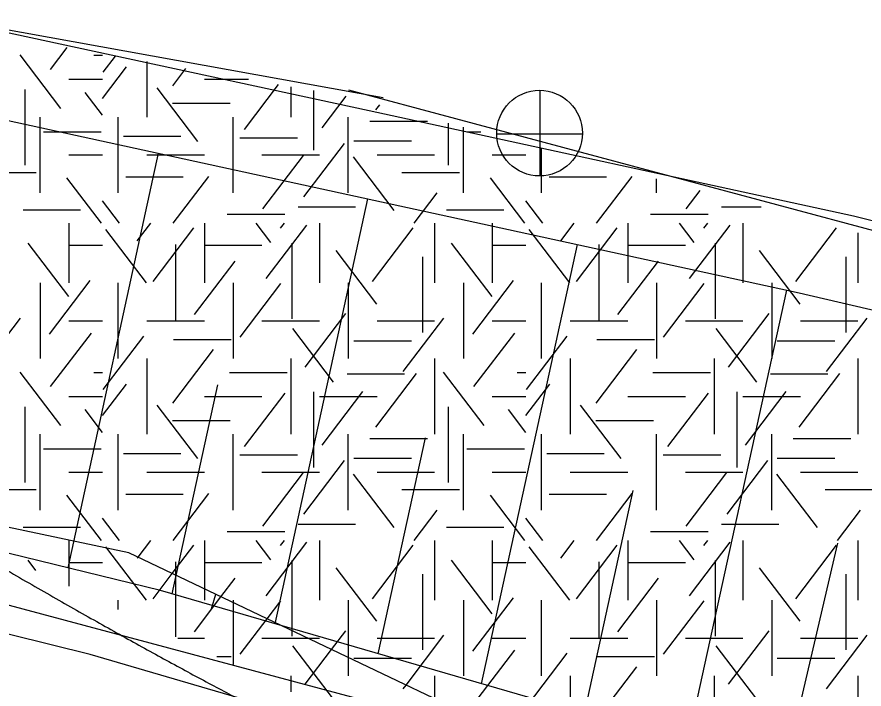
# Model space of a CAD drawing. Extents: x 419101 to 420177, y 4451541 to 4452254.
# Drawn here: x 420095.41 to 420115.17, y 4452043.07 to 4452058.77 of the extents above; entities that cross this region are included whole.
import ezdxf

# ---------------------------------------------------------------- set-up
doc = ezdxf.new("R2010")
doc.units = 0
for name, color, linetype in [('3_HALİHAZIR', 7, 'Continuous'), ('Level 41', 7, 'Continuous'), ('Level 51', 7, 'Continuous'), ('Level 60', 7, 'Continuous'), ('Level 62', 7, 'Continuous')]:
    doc.layers.add(name, color=color, linetype=linetype)

msp = doc.modelspace()

# ---------------------------------------------------------------- linework, layer by layer
at = {"layer": '3_HALİHAZIR'}
for p, q in [((420107.618, 4452055.048), (420107.618, 4452057.048)), ((420106.598, 4452056.038), (420108.598, 4452056.038)), ((420096.601, 4452045.901), (420098.713, 4452055.586)), ((420101.434, 4452044.596), (420103.598, 4452054.521)), ((420106.246, 4452043.197), (420108.484, 4452053.456)), ((420111.059, 4452041.798), (420113.369, 4452052.39)), ((420099.027, 4452045.295), (420100.092, 4452050.174)), ((420103.84, 4452043.896), (420104.94, 4452048.942)), ((420108.652, 4452042.498), (420109.789, 4452047.71)), ((420113.315, 4452041.125), (420114.56, 4452046.476))]:
    msp.add_line(p, q, dxfattribs=at)
for points in [[(419956.975, 4452072.953), (419974.727, 4452072.601), (419990.838, 4452072.134), (420008.343, 4452070.926), (420021.057, 4452069.674), (420032.461, 4452068.511), (420044.968, 4452066.948), (420055.201, 4452065.667), (420069.571, 4452063.372), (420081.574, 4452061.054), (420090.783, 4452059.366), (420103.63, 4452056.588), (420114.931, 4452054.123), (420128.217, 4452050.801)], [(419887.343, 4452069.175), (419915.325, 4452070.227), (419942.907, 4452070.963), (419960.935, 4452071.017), (419984.137, 4452070.424), (420001.808, 4452069.45), (420018.386, 4452067.955), (420034.376, 4452066.368), (420049.663, 4452064.116), (420063.137, 4452062.318), (420079.907, 4452059.446), (420091.378, 4452057.186), (420113.659, 4452052.327), (420123.089, 4452050.133), (420127.879, 4452049.159)], [(420126.437, 4452038.653), (420124.52, 4452038.227), (420123.617, 4452038.162), (420122.986, 4452038.224), (420111.377, 4452041.706), (420098.756, 4452045.374), (420084.301, 4452048.911), (420063.192, 4452053.955), (420047.972, 4452057.108), (420036.573, 4452059.097), (420020.168, 4452061.538), (420002.914, 4452063.73), (419988.793, 4452065.294), (419975.444, 4452066.657), (419952.824, 4452068.493), (419940.352, 4452069.126), (419934.479, 4452069.357), (419934.121, 4452070.728)], [(419921.484, 4452070.391), (419921.441, 4452069.693), (419940.285, 4452068.875), (419956.386, 4452067.881), (419978.435, 4452065.936), (419990.47, 4452064.71), (420007.889, 4452062.612), (420028.207, 4452059.806), (420037.981, 4452058.104), (420054.163, 4452054.962), (420065.519, 4452052.371), (420075.776, 4452049.912), (420094.551, 4452045.214), (420104.869, 4452042.447), (420108.581, 4452041.278), (420111.36, 4452040.419), (420114.355, 4452039.305), (420117.554, 4452037.851), (420120.298, 4452036.168), (420123.77, 4452033.612)], [(420122.692, 4452033.359), (420119.754, 4452035.42), (420117.767, 4452036.635), (420115.949, 4452037.693), (420112.095, 4452039.391), (420107.031, 4452040.974), (420097.118, 4452043.877), (420083.27, 4452047.31), (420064.282, 4452051.945), (420050.388, 4452055.006), (420035.687, 4452057.942), (420024.832, 4452059.755), (420016.074, 4452061.03), (420000.353, 4452063.261), (419988.941, 4452064.501), (419974.593, 4452065.982), (419956.325, 4452067.332)]]:
    msp.add_lwpolyline(points, dxfattribs=at)
msp.add_circle((420107.603, 4452056.056), 1, dxfattribs=at)
at = {"layer": 'Level 41'}
for p, q in [((420096.193, 4452057.546), (420096.579, 4452058.054)), ((420096.432, 4452056.634), (420095.483, 4452057.883)), ((420097.202, 4452057.874), (420097.406, 4452057.874)), ((420097.416, 4452057.477), (420097.705, 4452057.857)), ((420098.439, 4452057.728), (420098.439, 4452056.431)), ((420097.406, 4452056.868), (420097.965, 4452057.604)), ((420099.041, 4452057.16), (420099.351, 4452057.569)), ((420096.618, 4452057.314), (420097.406, 4452057.314)), ((420099.782, 4452057.314), (420100.809, 4452057.314)), ((420099.626, 4452055.863), (420098.677, 4452057.113)), ((420100.718, 4452056.144), (420101.514, 4452057.191)), ((420101.797, 4452057.141), (420101.797, 4452056.431)), ((420095.593, 4452057.076), (420095.593, 4452055.308)), ((420097.406, 4452056.474), (420097, 4452057.008)), ((420102.329, 4452057.048), (420102.329, 4452055.658)), ((420102.529, 4452056.18), (420103.088, 4452056.916)), ((420099.036, 4452056.754), (420100.379, 4452056.754)), ((420103.781, 4452056.6), (420103.872, 4452056.72)), ((420095.947, 4452054.663), (420095.947, 4452056.431)), ((420097.768, 4452054.663), (420097.768, 4452056.431)), ((420100.454, 4452054.663), (420100.454, 4452056.431)), ((420103.14, 4452054.663), (420103.14, 4452056.431)), ((420103.645, 4452056.333), (420104.988, 4452056.333)), ((420105.472, 4452056.292), (420105.472, 4452055.308)), ((420105.826, 4452054.663), (420105.826, 4452056.197)), ((420096.029, 4452056.088), (420097.372, 4452056.088)), ((420097.891, 4452055.982), (420099.234, 4452055.982)), ((420100.608, 4452055.948), (420101.951, 4452055.948)), ((420105.908, 4452056.088), (420106.231, 4452056.088)), ((420102.104, 4452054.566), (420103.053, 4452055.816)), ((420103.271, 4452055.877), (420104.614, 4452055.877)), ((420096.618, 4452055.547), (420097.406, 4452055.547)), ((420098.439, 4452055.547), (420099.782, 4452055.547)), ((420101.125, 4452055.547), (420102.468, 4452055.547)), ((420101.144, 4452054.287), (420102.093, 4452055.536)), ((420103.811, 4452055.547), (420105.154, 4452055.547)), ((420106.497, 4452055.547), (420107.285, 4452055.547)), ((420107.647, 4452054.663), (420107.647, 4452055.709)), ((420104.207, 4452054.252), (420103.257, 4452055.501)), ((420094.511, 4452055.14), (420095.854, 4452055.14)), ((420104.39, 4452055.14), (420105.733, 4452055.14)), ((420097.377, 4452053.954), (420096.575, 4452055.01)), ((420097.945, 4452055.036), (420099.287, 4452055.036)), ((420099.053, 4452053.954), (420099.882, 4452055.045)), ((420107.256, 4452053.954), (420106.454, 4452055.01)), ((420107.824, 4452055.036), (420109.166, 4452055.036)), ((420108.932, 4452053.954), (420109.761, 4452055.045)), ((420110.333, 4452054.663), (420110.333, 4452054.989)), ((420104.673, 4452053.954), (420105.21, 4452054.66)), ((420111.023, 4452054.287), (420111.349, 4452054.717)), ((420097.8, 4452053.954), (420097.406, 4452054.472)), ((420107.679, 4452053.954), (420107.285, 4452054.472)), ((420095.55, 4452054.266), (420096.893, 4452054.266)), ((420100.315, 4452054.16), (420101.658, 4452054.16)), ((420101.967, 4452054.335), (420103.31, 4452054.335)), ((420105.429, 4452054.266), (420106.772, 4452054.266)), ((420110.194, 4452054.16), (420111.537, 4452054.16)), ((420111.846, 4452054.335), (420112.773, 4452054.335)), ((420096.618, 4452053.954), (420096.618, 4452052.556)), ((420096.618, 4452053.954), (420096.618, 4452052.556)), ((420098.216, 4452053.537), (420098.533, 4452053.954)), ((420099.782, 4452053.954), (420099.782, 4452052.556)), ((420101.331, 4452053.502), (420100.987, 4452053.954)), ((420101.557, 4452053.834), (420101.648, 4452053.954)), ((420102.468, 4452053.954), (420102.468, 4452052.556)), ((420105.154, 4452053.954), (420105.154, 4452052.556)), ((420106.497, 4452053.954), (420106.497, 4452052.556)), ((420106.497, 4452053.954), (420106.497, 4452052.556)), ((420108.095, 4452053.537), (420108.412, 4452053.954)), ((420109.661, 4452053.954), (420109.661, 4452052.556)), ((420111.21, 4452053.502), (420110.866, 4452053.954)), ((420111.436, 4452053.834), (420111.527, 4452053.954)), ((420112.347, 4452053.954), (420112.347, 4452052.556)), ((420098.427, 4452052.556), (420097.478, 4452053.806)), ((420098.587, 4452052.591), (420099.536, 4452053.841)), ((420101.224, 4452052.66), (420102.174, 4452053.91)), ((420103.701, 4452052.591), (420104.65, 4452053.841)), ((420108.306, 4452052.556), (420107.357, 4452053.806)), ((420108.466, 4452052.591), (420109.415, 4452053.841)), ((420111.103, 4452052.66), (420112.053, 4452053.91)), ((420113.58, 4452052.591), (420114.529, 4452053.841)), ((420115.033, 4452053.73), (420115.033, 4452052.556)), ((420096.619, 4452052.24), (420095.67, 4452053.489)), ((420096.618, 4452053.44), (420097.406, 4452053.44)), ((420099.107, 4452053.452), (420099.107, 4452051.685)), ((420099.782, 4452053.44), (420101.125, 4452053.44)), ((420101.824, 4452053.487), (420101.824, 4452051.72)), ((420106.498, 4452052.24), (420105.549, 4452053.489)), ((420106.497, 4452053.44), (420107.285, 4452053.44)), ((420108.986, 4452053.452), (420108.986, 4452051.685)), ((420109.661, 4452053.44), (420111.004, 4452053.44)), ((420111.703, 4452053.487), (420111.703, 4452051.72)), ((420103.808, 4452052.065), (420102.859, 4452053.314)), ((420104.872, 4452053.166), (420104.872, 4452051.399)), ((420113.687, 4452052.065), (420112.738, 4452053.314)), ((420114.751, 4452053.166), (420114.751, 4452051.399)), ((420099.547, 4452051.819), (420100.496, 4452053.069)), ((420109.426, 4452051.819), (420110.375, 4452053.069)), ((420096.167, 4452051.363), (420097.116, 4452052.613)), ((420106.046, 4452051.363), (420106.995, 4452052.613)), ((420095.947, 4452052.556), (420095.947, 4452050.789)), ((420095.947, 4452052.556), (420095.947, 4452050.789)), ((420097.768, 4452050.789), (420097.768, 4452052.556)), ((420100.454, 4452052.556), (420100.454, 4452050.789)), ((420100.613, 4452051.294), (420101.562, 4452052.544)), ((420103.14, 4452052.556), (420103.14, 4452050.789)), ((420105.826, 4452052.556), (420105.826, 4452050.789)), ((420105.826, 4452052.556), (420105.826, 4452050.789)), ((420107.647, 4452050.789), (420107.647, 4452052.556)), ((420110.333, 4452052.556), (420110.333, 4452050.789)), ((420110.492, 4452051.294), (420111.441, 4452052.544)), ((420113.019, 4452052.556), (420113.019, 4452050.789)), ((420102.13, 4452050.593), (420103.081, 4452051.842)), ((420112.009, 4452050.593), (420112.96, 4452051.842)), ((420094.542, 4452050.488), (420095.491, 4452051.738)), ((420096.618, 4452051.672), (420097.406, 4452051.672)), ((420098.439, 4452051.672), (420099.782, 4452051.672)), ((420101.125, 4452051.672), (420102.468, 4452051.672)), ((420103.811, 4452051.672), (420105.154, 4452051.672)), ((420104.421, 4452050.488), (420105.37, 4452051.738)), ((420106.497, 4452051.672), (420107.285, 4452051.672)), ((420108.318, 4452051.672), (420109.661, 4452051.672)), ((420111.004, 4452051.672), (420112.347, 4452051.672)), ((420113.69, 4452051.672), (420115.033, 4452051.672)), ((420114.3, 4452050.488), (420115.249, 4452051.738)), ((420096.193, 4452050.137), (420097.143, 4452051.386)), ((420102.796, 4452050.243), (420101.846, 4452051.492)), ((420106.072, 4452050.137), (420107.022, 4452051.386)), ((420112.675, 4452050.243), (420111.725, 4452051.492)), ((420097.416, 4452050.068), (420098.365, 4452051.317)), ((420099.063, 4452051.238), (420100.406, 4452051.238)), ((420103.271, 4452051.202), (420104.614, 4452051.202)), ((420107.295, 4452050.068), (420108.244, 4452051.317)), ((420108.942, 4452051.238), (420110.285, 4452051.238)), ((420113.15, 4452051.202), (420114.493, 4452051.202)), ((420099.041, 4452049.751), (420099.99, 4452051.001)), ((420108.92, 4452049.751), (420109.869, 4452051.001)), ((420098.439, 4452050.789), (420098.439, 4452049.022)), ((420101.797, 4452050.789), (420101.797, 4452049.022)), ((420105.154, 4452050.789), (420105.154, 4452049.022)), ((420108.318, 4452050.789), (420108.318, 4452049.022)), ((420111.676, 4452050.789), (420111.676, 4452049.022)), ((420115.033, 4452050.789), (420115.033, 4452049.022)), ((420096.432, 4452049.225), (420095.483, 4452050.474)), ((420097.202, 4452050.465), (420097.406, 4452050.465)), ((420100.369, 4452050.465), (420101.712, 4452050.465)), ((420103.111, 4452050.432), (420104.454, 4452050.432)), ((420103.781, 4452049.191), (420104.731, 4452050.441)), ((420106.311, 4452049.225), (420105.362, 4452050.474)), ((420107.081, 4452050.465), (420107.285, 4452050.465)), ((420110.248, 4452050.465), (420111.591, 4452050.465)), ((420112.99, 4452050.432), (420114.333, 4452050.432)), ((420113.66, 4452049.191), (420114.61, 4452050.441)), ((420097.406, 4452049.459), (420097.965, 4452050.195)), ((420107.285, 4452049.459), (420107.844, 4452050.195)), ((420102.329, 4452050.017), (420102.329, 4452048.249)), ((420102.529, 4452048.771), (420103.478, 4452050.02)), ((420112.208, 4452050.017), (420112.208, 4452048.249)), ((420112.408, 4452048.771), (420113.357, 4452050.02)), ((420096.618, 4452049.905), (420097.406, 4452049.905)), ((420099.782, 4452049.905), (420101.125, 4452049.905)), ((420100.718, 4452048.735), (420101.668, 4452049.985)), ((420102.468, 4452049.905), (420103.811, 4452049.905)), ((420106.497, 4452049.905), (420107.285, 4452049.905)), ((420109.661, 4452049.905), (420111.004, 4452049.905)), ((420110.597, 4452048.735), (420111.547, 4452049.985)), ((420112.347, 4452049.905), (420113.69, 4452049.905)), ((420095.593, 4452049.667), (420095.593, 4452047.899)), ((420097.406, 4452049.065), (420097, 4452049.599)), ((420099.626, 4452048.454), (420098.677, 4452049.704)), ((420105.472, 4452049.667), (420105.472, 4452047.899)), ((420107.285, 4452049.065), (420106.879, 4452049.599)), ((420109.505, 4452048.454), (420108.556, 4452049.704)), ((420099.036, 4452049.345), (420100.379, 4452049.345)), ((420108.915, 4452049.345), (420110.258, 4452049.345)), ((420095.947, 4452047.254), (420095.947, 4452049.022)), ((420097.768, 4452047.254), (420097.768, 4452049.022)), ((420100.454, 4452047.254), (420100.454, 4452049.022)), ((420103.14, 4452047.254), (420103.14, 4452049.022)), ((420105.826, 4452047.254), (420105.826, 4452049.022)), ((420107.647, 4452047.254), (420107.647, 4452049.022)), ((420110.333, 4452047.254), (420110.333, 4452049.022)), ((420113.019, 4452047.254), (420113.019, 4452049.022)), ((420103.645, 4452048.924), (420104.988, 4452048.924)), ((420113.524, 4452048.924), (420114.867, 4452048.924)), ((420096.029, 4452048.679), (420097.372, 4452048.679)), ((420105.908, 4452048.679), (420107.251, 4452048.679)), ((420097.891, 4452048.573), (420099.234, 4452048.573)), ((420100.608, 4452048.539), (420101.951, 4452048.539)), ((420103.271, 4452048.468), (420104.614, 4452048.468)), ((420107.77, 4452048.573), (420109.113, 4452048.573)), ((420110.487, 4452048.539), (420111.83, 4452048.539)), ((420113.15, 4452048.468), (420114.493, 4452048.468)), ((420102.104, 4452047.157), (420103.053, 4452048.407)), ((420111.983, 4452047.157), (420112.932, 4452048.407)), ((420096.618, 4452048.138), (420097.406, 4452048.138)), ((420098.439, 4452048.138), (420099.782, 4452048.138)), ((420101.125, 4452048.138), (420102.468, 4452048.138)), ((420101.144, 4452046.878), (420102.093, 4452048.127)), ((420104.207, 4452046.843), (420103.257, 4452048.092)), ((420103.811, 4452048.138), (420105.154, 4452048.138)), ((420106.497, 4452048.138), (420107.285, 4452048.138)), ((420108.318, 4452048.138), (420109.661, 4452048.138)), ((420111.004, 4452048.138), (420112.347, 4452048.138)), ((420111.023, 4452046.878), (420111.972, 4452048.127)), ((420114.086, 4452046.843), (420113.136, 4452048.092)), ((420113.69, 4452048.138), (420115.033, 4452048.138)), ((420094.511, 4452047.731), (420095.854, 4452047.731)), ((420097.945, 4452047.627), (420099.287, 4452047.627)), ((420099.053, 4452046.545), (420099.882, 4452047.636)), ((420104.39, 4452047.731), (420105.733, 4452047.731)), ((420107.824, 4452047.627), (420109.166, 4452047.627)), ((420108.932, 4452046.545), (420109.761, 4452047.636)), ((420114.269, 4452047.731), (420115.612, 4452047.731)), ((420097.377, 4452046.545), (420096.575, 4452047.601)), ((420107.256, 4452046.545), (420106.454, 4452047.601)), ((420104.673, 4452046.545), (420105.21, 4452047.251)), ((420114.552, 4452046.545), (420115.089, 4452047.251)), ((420097.8, 4452046.545), (420097.406, 4452047.063)), ((420107.679, 4452046.545), (420107.285, 4452047.063)), ((420095.55, 4452046.857), (420096.893, 4452046.857)), ((420101.967, 4452046.926), (420103.31, 4452046.926)), ((420105.429, 4452046.857), (420106.772, 4452046.857)), ((420111.846, 4452046.926), (420113.189, 4452046.926)), ((420100.315, 4452046.751), (420101.658, 4452046.751)), ((420110.194, 4452046.751), (420111.537, 4452046.751)), ((420096.618, 4452046.545), (420096.618, 4452045.476)), ((420096.618, 4452046.545), (420096.618, 4452045.476)), ((420098.234, 4452046.151), (420098.533, 4452046.545)), ((420099.033, 4452045.77), (420099.536, 4452046.432)), ((420099.782, 4452046.545), (420099.782, 4452045.412)), ((420101.331, 4452046.093), (420100.987, 4452046.545)), ((420101.224, 4452045.251), (420102.174, 4452046.501)), ((420101.557, 4452046.425), (420101.648, 4452046.545)), ((420102.468, 4452046.545), (420102.468, 4452045.147)), ((420103.701, 4452045.182), (420104.65, 4452046.432)), ((420105.154, 4452046.545), (420105.154, 4452045.147)), ((420106.497, 4452046.545), (420106.497, 4452045.147)), ((420106.497, 4452046.545), (420106.497, 4452045.147)), ((420108.095, 4452046.128), (420108.412, 4452046.545)), ((420108.466, 4452045.182), (420109.415, 4452046.432)), ((420109.661, 4452046.545), (420109.661, 4452045.147)), ((420111.21, 4452046.093), (420110.866, 4452046.545)), ((420111.103, 4452045.251), (420112.053, 4452046.501)), ((420111.436, 4452046.425), (420111.527, 4452046.545)), ((420112.347, 4452046.545), (420112.347, 4452045.147)), ((420113.58, 4452045.182), (420114.529, 4452046.432)), ((420115.033, 4452046.545), (420115.033, 4452045.147)), ((420097.503, 4452046.364), (420097.478, 4452046.397)), ((420098.427, 4452045.147), (420097.503, 4452046.364)), ((420108.306, 4452045.147), (420107.357, 4452046.397)), ((420095.851, 4452045.841), (420095.67, 4452046.08)), ((420098.216, 4452046.128), (420098.234, 4452046.151)), ((420098.234, 4452046.151), (420098.234, 4452046.151)), ((420099.107, 4452046.043), (420099.107, 4452045.735)), ((420101.824, 4452046.078), (420101.824, 4452044.437)), ((420106.498, 4452044.831), (420105.549, 4452046.08)), ((420108.986, 4452046.043), (420108.986, 4452044.276)), ((420111.703, 4452046.078), (420111.703, 4452044.311)), ((420096.618, 4452046.031), (420097.406, 4452046.031)), ((420099.782, 4452046.031), (420101.125, 4452046.031)), ((420103.808, 4452044.656), (420102.859, 4452045.905)), ((420106.497, 4452046.031), (420107.285, 4452046.031)), ((420109.661, 4452046.031), (420111.004, 4452046.031)), ((420113.687, 4452044.656), (420112.738, 4452045.905)), ((420098.587, 4452045.182), (420099.033, 4452045.77)), ((420099.107, 4452045.735), (420099.107, 4452044.289)), ((420100.168, 4452045.228), (420100.496, 4452045.66)), ((420104.872, 4452045.757), (420104.872, 4452043.99)), ((420109.426, 4452044.41), (420110.375, 4452045.66)), ((420114.751, 4452045.757), (420114.751, 4452043.99)), ((420099.782, 4452045.412), (420099.782, 4452045.147)), ((420097.768, 4452044.927), (420097.768, 4452045.147)), ((420099.547, 4452044.41), (420100.168, 4452045.228)), ((420100.454, 4452045.147), (420100.454, 4452045.091)), ((420100.454, 4452045.091), (420100.454, 4452045.091)), ((420100.454, 4452045.091), (420100.454, 4452043.646)), ((420101.243, 4452044.715), (420101.562, 4452045.135)), ((420103.14, 4452045.147), (420103.14, 4452043.809)), ((420105.826, 4452045.147), (420105.826, 4452043.38)), ((420105.826, 4452045.147), (420105.826, 4452043.38)), ((420106.046, 4452043.954), (420106.995, 4452045.204)), ((420107.647, 4452043.38), (420107.647, 4452045.147)), ((420110.333, 4452045.147), (420110.333, 4452043.38)), ((420110.492, 4452043.885), (420111.441, 4452045.135)), ((420113.019, 4452045.147), (420113.019, 4452043.38)), ((420100.613, 4452043.885), (420101.243, 4452044.715)), ((420099.161, 4452044.263), (420099.782, 4452044.263)), ((420101.125, 4452044.263), (420102.189, 4452044.263)), ((420101.824, 4452044.437), (420101.824, 4452044.311)), ((420102.189, 4452044.263), (420102.468, 4452044.263)), ((420102.748, 4452043.996), (420103.081, 4452044.433)), ((420103.811, 4452044.263), (420105.154, 4452044.263)), ((420104.487, 4452043.166), (420105.37, 4452044.329)), ((420106.497, 4452044.263), (420107.285, 4452044.263)), ((420108.318, 4452044.263), (420109.661, 4452044.263)), ((420111.004, 4452044.263), (420112.347, 4452044.263)), ((420112.009, 4452043.184), (420112.96, 4452044.433)), ((420113.69, 4452044.263), (420115.033, 4452044.263)), ((420114.3, 4452043.079), (420115.249, 4452044.329)), ((420102.796, 4452042.834), (420101.846, 4452044.083)), ((420112.675, 4452042.834), (420111.725, 4452044.083)), ((420102.13, 4452043.184), (420102.748, 4452043.996)), ((420106.072, 4452042.728), (420107.022, 4452043.977)), ((420107.295, 4452042.659), (420108.244, 4452043.908)), ((420100.07, 4452043.829), (420100.406, 4452043.829)), ((420103.14, 4452043.809), (420103.14, 4452043.38)), ((420103.271, 4452043.793), (420104.614, 4452043.793)), ((420108.942, 4452043.829), (420110.285, 4452043.829)), ((420113.15, 4452043.793), (420114.493, 4452043.793)), ((420108.92, 4452042.342), (420109.869, 4452043.592)), ((420101.797, 4452043.38), (420101.797, 4452043.006)), ((420105.154, 4452043.38), (420105.154, 4452042.847)), ((420108.318, 4452043.38), (420108.318, 4452041.613)), ((420111.676, 4452043.38), (420111.676, 4452041.613)), ((420115.033, 4452043.38), (420115.033, 4452041.613)), ((420104.421, 4452043.079), (420104.487, 4452043.166))]:
    msp.add_line(p, q, dxfattribs=at)
at = {"layer": 'Level 51'}
msp.add_line((420099.946, 4452044.949), (420100.045, 4452045.286), dxfattribs=at)
at = {"layer": 'Level 60'}
msp.add_lwpolyline([(419928.76, 4452070.17), (419937.282, 4452012.83), (419990.518, 4452021.351), (420012.891, 4452024.932), (420134.146, 4451977.93), (420142.993, 4451992.431), (420138.324, 4452004.473), (420132.179, 4452013.321), (420120.727, 4452031.609), (420111.387, 4452039.871), (420098.017, 4452046.255), (420006.344, 4452065.671)], close=True, dxfattribs=at)
at = {"layer": 'Level 62'}
for p, q in [((420103.952, 4452056.884), (420077.429, 4452061.676)), ((420130.875, 4452049.62), (420103.155, 4452057.063))]:
    msp.add_line(p, q, dxfattribs=at)
msp.add_open_spline([(420092.48, 4452047.428), (420099.937, 4452042.985), (420108.778, 4452038.943), (420115.717, 4452036.041)], degree=2, dxfattribs=at)

doc.saveas('drawing.dxf')
